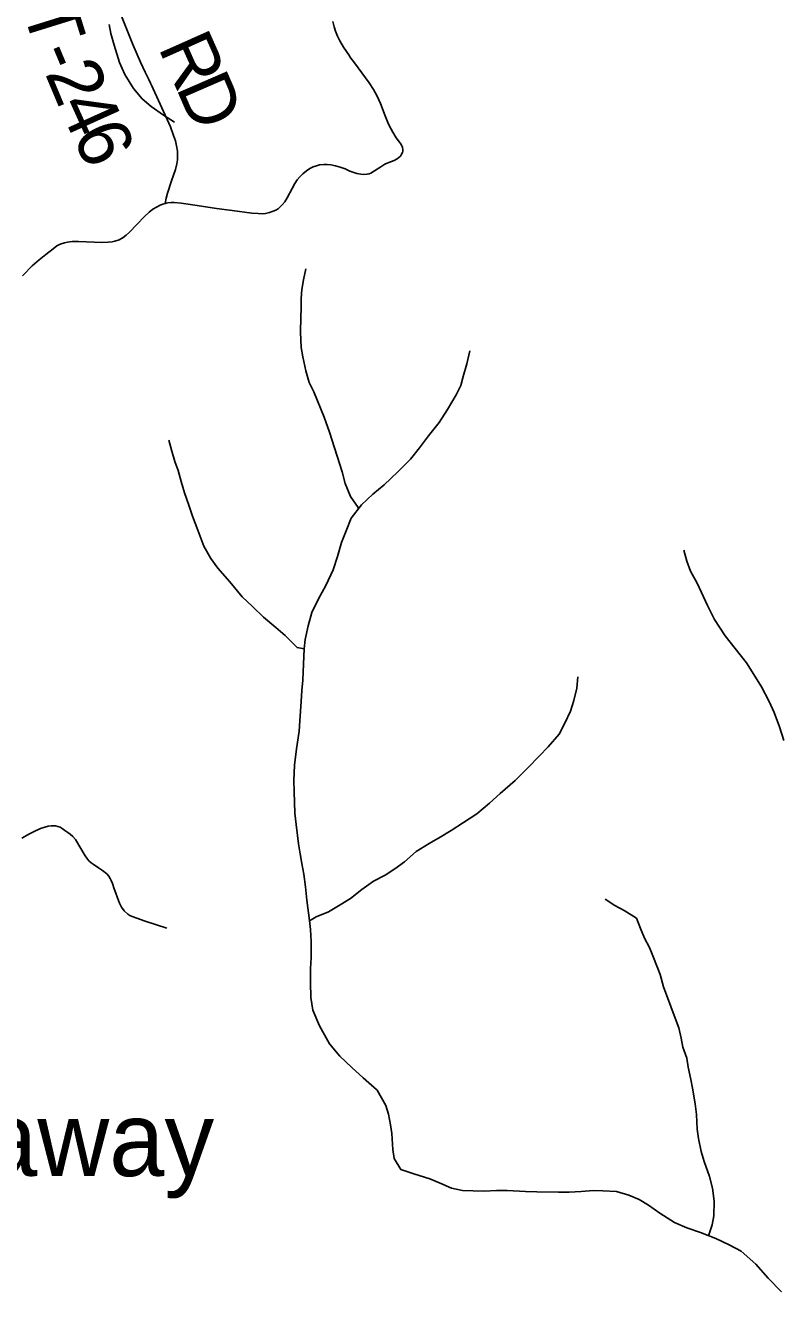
# Model space of a CAD drawing. Extents: x 1451455 to 1749751, y 218250 to 574981.
# Drawn here: x 1614363 to 1618595, y 250878 to 257986 of the extents above; entities that cross this region are included whole.
import ezdxf

# ---------------------------------------------------------------- set-up
doc = ezdxf.new("R2010")
doc.units = 0
for name, color, linetype in [('GM_X_Minor_River', 7, 'Continuous'), ('GM_X_State_Route', 7, 'Continuous'), ('GM_X_Township_Road', 7, 'Continuous'), ('GM_X_Township_Road_Text', 7, 'Continuous'), ('GM_X_Township_ROW', 7, 'Continuous'), ('GM_X_Unincorporated_Text', 7, 'Continuous')]:
    doc.layers.add(name, color=color, linetype=linetype)

msp = doc.modelspace()

# ---------------------------------------------------------------- linework, layer by layer
at = {"layer": 'GM_X_Minor_River'}
for points in [[(1614833, 257990.8), (1614842.3, 257940.6), (1614861.4, 257874.3), (1614890.2, 257777.8), (1614921.3, 257709.2), (1614970.3, 257630.5), (1615017.6, 257573.8), (1615069, 257529.1), (1615138.4, 257482.1), (1615200, 257441.3)], [(1616229.4, 255269), (1616230.6, 255278.9), (1616187.6, 255341.6), (1616156.7, 255414.2), (1616139.8, 255478.6), (1616069.3, 255702), (1616038.6, 255786.6), (1615980.8, 255927.7), (1615955.6, 255980.2), (1615936.7, 256046.6), (1615919.9, 256125), (1615910.7, 256177.2), (1615906.1, 256263.4), (1615907.5, 256347.6), (1615910.3, 256397.6), (1615911.1, 256451.7), (1615914, 256503.7), (1615922.8, 256557.7), (1615935.8, 256619.6)], [(1616049.4, 254841), (1616088.9, 254928.5), (1616114.1, 255004.2), (1616137.4, 255082), (1616162.5, 255147.7), (1616191.6, 255219.4), (1616248.9, 255294.6), (1616311.9, 255353.7), (1616376.8, 255406.8), (1616452.1, 255479.8), (1616523.3, 255550.8), (1616574.3, 255614.1), (1616625.4, 255681.4), (1616684.7, 255756.6), (1616731.9, 255830), (1616779.3, 255911.4), (1616806.1, 255963.1), (1616819, 256015), (1616840.1, 256084.8), (1616857.3, 256158.6)], [(1615927.6, 254485.5), (1615887.7, 254492.9), (1615820.7, 254560.1), (1615767.4, 254605), (1615698.3, 254664.1), (1615637.2, 254723.1), (1615580, 254778.1), (1615509.3, 254861.3), (1615442.5, 254938.5), (1615403.3, 254993.1), (1615364.4, 255061.8), (1615329.8, 255152.5), (1615301, 255231.1), (1615280, 255291.5), (1615255.1, 255362), (1615236.1, 255424.4), (1615221.1, 255486.7), (1615201.9, 255537.1), (1615184.8, 255595.4), (1615167.8, 255657.8)], [(1618617.8, 253972.1), (1618593, 254048.6), (1618564.2, 254129.2), (1618535.2, 254189.7), (1618492.5, 254272.5), (1618459.3, 254327.1), (1618408.6, 254408), (1618345.8, 254487.1), (1618288.9, 254558.1), (1618228.3, 254651.1), (1618189.6, 254729.9), (1618156.7, 254802.5), (1618131.5, 254854.9), (1618094.6, 254921.6), (1618073.5, 254978), (1618056.4, 255040.4)], [(1618605.8, 250877.8), (1618530.9, 250953), (1618460.2, 251032.3), (1618379.3, 251105.6), (1618311.8, 251140.7), (1618236.3, 251175.9), (1618150.7, 251209.3), (1618073.1, 251236.5), (1618005.5, 251265.6), (1617922.3, 251319), (1617858.9, 251364), (1617807.4, 251394.9), (1617747.7, 251419.8), (1617680, 251440.9), (1617602, 251444.1), (1617549.9, 251444.9), (1617481.8, 251440), (1617413.7, 251437), (1617353.6, 251435.9), (1617231.5, 251437.8), (1617169.5, 251440.8), (1617065.5, 251446.4), (1617005.4, 251445.3), (1616937.3, 251442.4), (1616875.3, 251443.4), (1616815.3, 251446.3), (1616753.4, 251459.2), (1616689.8, 251486.3), (1616632.1, 251511.2), (1616542.5, 251538.6), (1616468.8, 251563.8), (1616431.8, 251624.4), (1616424.6, 251676.6), (1616418, 251764.9), (1616410.8, 251815), (1616399.8, 251873.3), (1616384.6, 251923.6), (1616335.9, 252008.5), (1616259, 252077.8), (1616193.8, 252136.9), (1616126.8, 252200), (1616069.9, 252268.9), (1616013.4, 252370), (1615974.8, 252458.7), (1615964, 252528.9), (1615963.3, 252613.1), (1615962.6, 252691.2), (1615965.6, 252751.2), (1615967.1, 252843.3), (1615962.2, 252911.5), (1615957, 252961.7), (1615942.8, 253076), (1615934, 253150.3), (1615925.1, 253220.5), (1615914.1, 253280.8), (1615905, 253335), (1615895.9, 253391.2), (1615881.6, 253499.6), (1615874.7, 253563.8), (1615873.7, 253625.9), (1615870.6, 253684), (1615869.6, 253746.1), (1615873, 253832.2), (1615884.5, 253924.1), (1615898.1, 254024.1), (1615903.1, 254082.1), (1615910.8, 254190.1), (1615913.8, 254252.2), (1615918.8, 254310.2), (1615924.2, 254400.2), (1615927.6, 254486.3), (1615932.5, 254538.3), (1615949.7, 254614.2), (1615970.9, 254689.9), (1616008.2, 254767.5), (1616049.4, 254841)], [(1615957.2, 252959.5), (1615995.3, 252981.1), (1616063.9, 253010.1), (1616128.5, 253049.1), (1616187.2, 253084.3), (1616250.1, 253135.4), (1616316.9, 253182.4), (1616381.5, 253215.5), (1616436.1, 253250.7), (1616490.8, 253289.9), (1616555.8, 253349), (1616628.6, 253393.9), (1616689.2, 253429), (1616751.9, 253466.1), (1616820.7, 253511.1), (1616895.5, 253560), (1616966.5, 253619), (1617027.5, 253674.2), (1617110.7, 253747), (1617184, 253820), (1617245.1, 253883.1), (1617296, 253936.4), (1617357.2, 254007.6), (1617390.2, 254069.2), (1617421.3, 254136.8), (1617440.3, 254196.6), (1617457.4, 254264.4), (1617462.5, 254328.4)], [(1618195.5, 251191.8), (1618215.5, 251252.4), (1618226.3, 251304.3), (1618227.6, 251386.4), (1618218.8, 251458.6), (1618201.8, 251525), (1618171.2, 251607.6), (1618154, 251663.9), (1618139.2, 251738.2), (1618132.1, 251790.4), (1618127.4, 251872.6), (1618120.4, 251932.8), (1618105.7, 252019.2), (1618096.5, 252069.4), (1618081.6, 252137.7), (1618074.4, 252187.9), (1618051.4, 252250.3), (1618042.2, 252300.5), (1618029.2, 252358.8), (1618002.2, 252427.4), (1617985, 252477.7), (1617942.8, 252588.5), (1617923.9, 252658.9), (1617887.4, 252753.6), (1617864.3, 252810), (1617837.1, 252862.5), (1617814, 252917), (1617790.9, 252973.4), (1617721.5, 253016.5), (1617669.9, 253045.4), (1617616.4, 253080.2)]]:
    msp.add_lwpolyline(points, dxfattribs=at)
at = {"layer": 'GM_X_State_Route'}
msp.add_lwpolyline([(1614347.7, 256580.3), (1614401.5, 256635.1), (1614440.8, 256669.3), (1614477.1, 256699.3), (1614518, 256732), (1614539.7, 256747.5), (1614551, 256753.5), (1614563.7, 256759.2), (1614582.8, 256765), (1614599, 256768.5), (1614625.4, 256771.6), (1614661.8, 256771.9), (1614792.1, 256767), (1614827.5, 256768.1), (1614849.8, 256770.7), (1614865.2, 256773.9), (1614889.1, 256782.1), (1614911.3, 256794.4), (1614928.7, 256808), (1614947.7, 256825.3), (1614988.2, 256867.5), (1615031.1, 256912.6), (1615057.5, 256937.4), (1615078.5, 256953.6), (1615098.4, 256965.7), (1615119.5, 256975.8), (1615134.3, 256981.3), (1615147.8, 256985.5), (1615162.9, 256989), (1615180.8, 256991.1), (1615197.8, 256990.9), (1615236.6, 256988), (1615276.1, 256982.5), (1615350.7, 256970.6), (1615434.9, 256958.3), (1615522.5, 256946.1), (1615632.8, 256932.1), (1615668.4, 256928.6), (1615690.9, 256928.3), (1615709.8, 256930.2), (1615731.7, 256935), (1615753, 256941.8), (1615767.4, 256948.1), (1615780.9, 256956.3), (1615793.1, 256966.2), (1615804.1, 256977.6), (1615817.9, 256995.3), (1615831.8, 257017), (1615859.1, 257069.1), (1615874.6, 257098.4), (1615887.5, 257117.9), (1615902.4, 257136), (1615919, 257152.5), (1615939.8, 257169.5), (1615959.6, 257182.2), (1615977.8, 257191), (1615996.8, 257197.7), (1616013.2, 257201.8), (1616036.6, 257204.5), (1616056.8, 257204.3), (1616076.8, 257202.3), (1616103.1, 257197), (1616128.7, 257189.6), (1616156.6, 257179.3), (1616183.9, 257167.7), (1616204.8, 257158.9), (1616223.2, 257153.2), (1616245.1, 257149.3), (1616260.7, 257148.2), (1616279.5, 257149.7), (1616291.6, 257152.2), (1616300.5, 257155.8), (1616322.4, 257168), (1616357.3, 257192.3), (1616380.5, 257205.7), (1616401.8, 257215.1), (1616431.9, 257226.7), (1616448.7, 257235.5), (1616458.5, 257243.1), (1616467, 257251.8), (1616473.8, 257261.8), (1616478.5, 257271.8), (1616480.8, 257279.8), (1616481, 257288.4), (1616479.3, 257300), (1616477.7, 257305.5), (1616474, 257313.3), (1616467.2, 257322.9), (1616461, 257330.1), (1616443.7, 257354.3), (1616424.8, 257385.1), (1616406, 257419.8), (1616396.4, 257440.6), (1616381.6, 257477.2), (1616354.6, 257547.3), (1616336.1, 257588.7), (1616316.4, 257625.8), (1616291, 257663.5), (1616209.1, 257774.3), (1616184.2, 257809), (1616180.5, 257814.4), (1616147.6, 257863.8), (1616127.4, 257897.8), (1616114, 257924.5), (1616102.8, 257952.3), (1616095, 257977.7), (1616088.3, 258006.9)], dxfattribs=at)
at = {"layer": 'GM_X_Township_Road'}
msp.add_lwpolyline([(1615147.8, 256985.5), (1615152.8, 257015.1), (1615160.6, 257043.4), (1615183, 257111.9), (1615204.5, 257177.1), (1615212.4, 257208.8), (1615215.8, 257231.3), (1615217.3, 257250.7), (1615216.1, 257279.9), (1615211.6, 257308.7), (1615204.7, 257337.1), (1615194.9, 257368.1), (1615176.5, 257416.6), (1615070.1, 257649.1), (1615064.9, 257661.1), (1615054.9, 257681.7), (1615035.1, 257723.1), (1615008.4, 257779.5), (1614965.2, 257878.8), (1614902.5, 258037.3)], dxfattribs=at)
at = {"layer": 'GM_X_Township_ROW'}
msp.add_lwpolyline([(1614343.7, 253423.9), (1614385.7, 253447.7), (1614420.4, 253465.1), (1614447.2, 253476.8), (1614471.8, 253485.9), (1614490.5, 253490.9), (1614506.8, 253492.5), (1614519.7, 253492.9), (1614532.7, 253492.2), (1614545.5, 253489.4), (1614557.5, 253484.4), (1614568.7, 253477.8), (1614585.2, 253467.1), (1614600.9, 253455.6), (1614615.1, 253445.2), (1614629.7, 253433.1), (1614644.6, 253415), (1614697.8, 253323.6), (1614707.7, 253310.3), (1614719.3, 253295.3), (1614731.6, 253285.1), (1614742.4, 253277.9), (1614773.2, 253257.3), (1614796.5, 253241.4), (1614819.7, 253223), (1614831.1, 253209.1), (1614839.1, 253196), (1614844.7, 253185.3), (1614851.2, 253168.5), (1614861.7, 253138.7), (1614869.6, 253114.3), (1614880.7, 253087.6), (1614891.8, 253058.2), (1614903.1, 253036.6), (1614916.7, 253016.2), (1614937.1, 252996.5), (1614948.5, 252988.4), (1614962.3, 252983.4), (1614987.5, 252974.3), (1615035.9, 252958.2), (1615156, 252918.2)], dxfattribs=at)

# ---------------------------------------------------------------- texts
at = {"layer": 'GM_X_Township_Road_Text'}
for s, rotation, p in [('T', 287.26091, (1614345.9, 258075)), ('R', 294.01282, (1615105.5, 257862.7)), ('-', 292.74936, (1614423.2, 257831.3)), ('2', 292.78024, (1614470.9, 257717.5)), ('D', 293.46095, (1615205.5, 257638.3)), ('4', 294.28179, (1614545.8, 257539.2)), ('6', 294.83873, (1614623.2, 257367.9))]:
    msp.add_text(s, height=300, rotation=rotation, dxfattribs=at).set_placement(p)
at = {"layer": 'GM_X_Unincorporated_Text'}
msp.add_text('Slickaway', height=417, rotation=0.00001, dxfattribs=at).set_placement((1612943, 251526.8))

doc.saveas('drawing.dxf')
